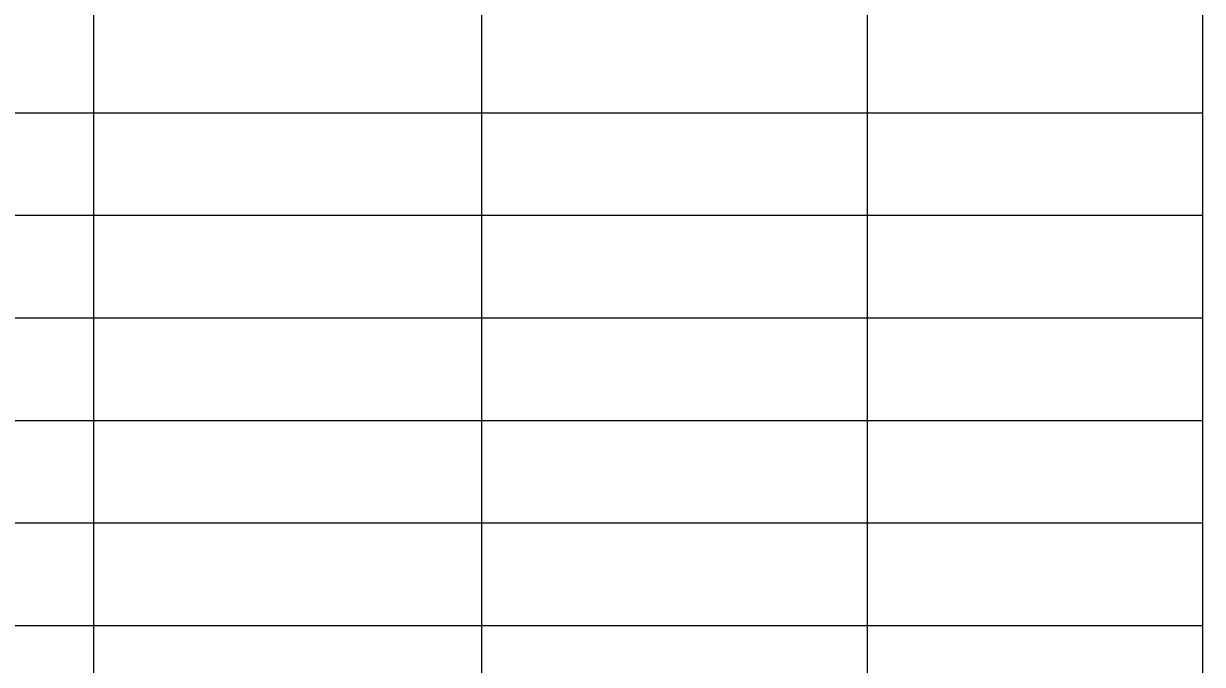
# Model space of a CAD drawing. Extents: x 635698 to 639877, y 296617 to 300175.
# Drawn here: x 639313.2 to 639405.1, y 298706.3 to 298756.3 of the extents above; entities that cross this region are included whole.
import ezdxf

# ---------------------------------------------------------------- set-up
doc = ezdxf.new("R2010")
doc.units = 0
doc.layers.add('2', color=7, linetype='Continuous')

msp = doc.modelspace()

# ---------------------------------------------------------------- linework, layer by layer
at = {"layer": '2'}
for p, q in [((639405.108, 298826.885), (639405.108, 298365.295)), ((639318.602, 298808.295), (639318.602, 298581.295)), ((639348.883, 298808.295), (639348.883, 298581.295)), ((639378.946, 298808.295), (639378.946, 298581.295)), ((639405.108, 298749.295), (638853.272, 298749.295)), ((639405.108, 298741.295), (638853.272, 298741.295)), ((639405.108, 298733.295), (638853.272, 298733.295)), ((639405.108, 298725.295), (638853.272, 298725.295)), ((639405.108, 298725.295), (638853.272, 298725.295)), ((639405.108, 298717.295), (638853.272, 298717.295)), ((639405.108, 298709.295), (638853.272, 298709.295))]:
    msp.add_line(p, q, dxfattribs=at)

doc.saveas('drawing.dxf')
